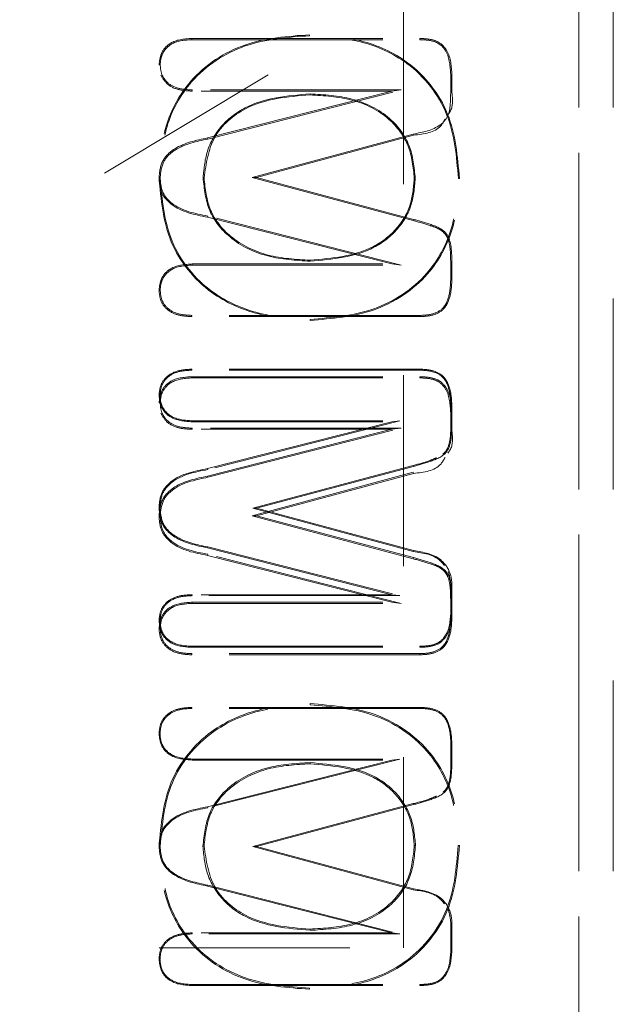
# Model space of a CAD drawing. Header units: inches. Extents: x 1907 to 2452, y -210 to -54.
# Tile 685 of 1056: x 2074.415 to 2074.727, y -65.003 to -64.487. Entities that reach past the tile are written whole.
import ezdxf

# ---------------------------------------------------------------- set-up
doc = ezdxf.new("R2010")
doc.units = ezdxf.units.IN
doc.header["$LTSCALE"] = 0.5
doc.header["$MEASUREMENT"] = 0
doc.linetypes.add('HIDDEN', pattern=[0.225, 0.15, -0.075])
for name, color, linetype in [('DSS-M-S', 53, 'Continuous'), ('DST-M-S', 53, 'Continuous'), ('SVD-M-S', 8, 'Continuous')]:
    doc.layers.add(name, color=color, linetype=linetype)

msp = doc.modelspace()

# ---------------------------------------------------------------- linework, layer by layer
at = {"layer": 'DSS-M-S', "linetype": 'HIDDEN', "lineweight": 18}
for p, q in [((2074.61663, -64.97349), (2074.61663, -62.47349)), ((2074.28853, -64.97349), (2074.61663, -64.97349)), ((2074.28853, -65.17063), (2074.61663, -64.97349))]:
    msp.add_line(p, q, dxfattribs=at)
at = {"layer": 'DST-M-S', "linetype": 'HIDDEN', "lineweight": 18}
msp.add_line((2074.28853, -64.67063), (2074.61663, -64.47349), dxfattribs=at)
at = {"layer": 'SVD-M-S', "linetype": 'HIDDEN', "lineweight": 18}
for p, q in [((2074.70867, -64.23333), (2074.70867, -65.25695)), ((2074.70867, -65.25695), (2074.70867, -64.23333)), ((2074.72671, -64.23333), (2074.72671, -65.25695)), ((2074.50582, -64.49773), (2074.50581, -64.49711)), ((2074.50581, -64.49711), (2074.62527, -64.49711)), ((2074.50582, -64.49773), (2074.62527, -64.49773)), ((2074.56748, -64.49565), (2074.56748, -64.49514)), ((2074.62527, -64.49773), (2074.62527, -64.49711)), ((2074.48914, -64.51083), (2074.48853, -64.51083)), ((2074.64145, -64.51606), (2074.64207, -64.51605)), ((2074.64145, -64.51606), (2074.64145, -64.52549)), ((2074.64207, -64.51605), (2074.64207, -64.5255)), ((2074.50591, -64.52405), (2074.5059, -64.52467)), ((2074.61057, -64.52467), (2074.5059, -64.52467)), ((2074.61553, -64.52405), (2074.50591, -64.52405)), ((2074.51396, -64.54918), (2074.61057, -64.52467)), ((2074.51412, -64.54978), (2074.61553, -64.52405)), ((2074.61553, -64.52405), (2074.61057, -64.52467)), ((2074.5677, -64.52612), (2074.5677, -64.52663)), ((2074.64145, -64.52549), (2074.64207, -64.5255)), ((2074.51412, -64.54978), (2074.51396, -64.54918)), ((2074.62182, -64.54714), (2074.53732, -64.56995)), ((2074.62198, -64.54773), (2074.53971, -64.56994)), ((2074.62182, -64.54714), (2074.62198, -64.54773)), ((2074.48904, -64.56985), (2074.48853, -64.56985)), ((2074.51163, -64.57003), (2074.51215, -64.57003)), ((2074.53732, -64.56995), (2074.53971, -64.56994)), ((2074.53732, -64.56995), (2074.62182, -64.59247)), ((2074.53971, -64.56994), (2074.62198, -64.59187)), ((2074.6229, -64.57046), (2074.62238, -64.57046)), ((2074.64549, -64.57046), (2074.64601, -64.57046)), ((2074.51411, -64.5901), (2074.51396, -64.5907)), ((2074.61057, -64.61522), (2074.51396, -64.5907)), ((2074.61553, -64.61584), (2074.51411, -64.5901)), ((2074.62182, -64.59247), (2074.62198, -64.59187)), ((2074.50591, -64.61584), (2074.5059, -64.61522)), ((2074.5059, -64.61522), (2074.61057, -64.61522)), ((2074.50591, -64.61584), (2074.61553, -64.61584)), ((2074.5677, -64.61376), (2074.5677, -64.61325)), ((2074.61553, -64.61584), (2074.61057, -64.61522)), ((2074.64145, -64.61424), (2074.64207, -64.61423)), ((2074.64145, -64.61424), (2074.64145, -64.6237)), ((2074.64207, -64.61423), (2074.64207, -64.62371)), ((2074.64145, -64.6237), (2074.64207, -64.62371)), ((2074.48914, -64.62884), (2074.48853, -64.62884)), ((2074.50582, -64.64216), (2074.50581, -64.64278)), ((2074.62527, -64.64278), (2074.50581, -64.64278)), ((2074.62527, -64.64216), (2074.50582, -64.64216)), ((2074.62527, -64.64216), (2074.62527, -64.64278)), ((2074.5677, -64.64423), (2074.5677, -64.64475)), ((2074.50582, -64.67085), (2074.50581, -64.67034)), ((2074.62527, -64.67034), (2074.50581, -64.67034)), ((2074.50582, -64.67489), (2074.50581, -64.67427)), ((2074.50581, -64.67427), (2074.62527, -64.67427)), ((2074.62527, -64.67085), (2074.50582, -64.67085)), ((2074.62527, -64.67085), (2074.62527, -64.67034)), ((2074.62527, -64.67489), (2074.62527, -64.67427)), ((2074.50582, -64.67489), (2074.62527, -64.67489)), ((2074.48904, -64.68427), (2074.48853, -64.68427)), ((2074.48914, -64.68799), (2074.48853, -64.68799)), ((2074.64155, -64.68941), (2074.64207, -64.68941)), ((2074.64155, -64.69888), (2074.64155, -64.68941)), ((2074.64207, -64.69888), (2074.64207, -64.68941)), ((2074.64145, -64.69323), (2074.64207, -64.69322)), ((2074.64145, -64.69323), (2074.64145, -64.70266)), ((2074.50591, -64.69738), (2074.5059, -64.69789)), ((2074.5059, -64.69789), (2074.61057, -64.69789)), ((2074.50591, -64.69738), (2074.6147, -64.69738)), ((2074.61057, -64.69789), (2074.51396, -64.72241)), ((2074.6147, -64.69738), (2074.51409, -64.72291)), ((2074.6147, -64.69738), (2074.61057, -64.69789)), ((2074.64155, -64.69888), (2074.64207, -64.69888)), ((2074.64207, -64.69888), (2074.64207, -64.70266)), ((2074.50591, -64.70121), (2074.5059, -64.70183)), ((2074.61057, -64.70183), (2074.5059, -64.70183)), ((2074.61553, -64.70121), (2074.50591, -64.70121)), ((2074.51396, -64.72635), (2074.61057, -64.70183)), ((2074.51412, -64.72694), (2074.61553, -64.70121)), ((2074.61553, -64.70121), (2074.61057, -64.70183)), ((2074.53772, -64.74317), (2074.62185, -64.72074)), ((2074.62185, -64.72074), (2074.62198, -64.72124)), ((2074.51409, -64.72291), (2074.51396, -64.72241)), ((2074.51412, -64.72694), (2074.51396, -64.72635)), ((2074.62182, -64.7243), (2074.53732, -64.74711)), ((2074.53971, -64.74317), (2074.62198, -64.72124)), ((2074.62198, -64.7249), (2074.53971, -64.74711)), ((2074.62182, -64.7243), (2074.62198, -64.7249)), ((2074.48904, -64.74317), (2074.48853, -64.74317)), ((2074.53772, -64.74317), (2074.53971, -64.74317)), ((2074.62185, -64.76588), (2074.53772, -64.74317)), ((2074.62198, -64.76538), (2074.53971, -64.74317)), ((2074.48914, -64.74711), (2074.48853, -64.74711)), ((2074.53732, -64.74711), (2074.62182, -64.76964)), ((2074.53732, -64.74711), (2074.53971, -64.74711)), ((2074.53971, -64.74711), (2074.62198, -64.76904)), ((2074.51409, -64.76343), (2074.51396, -64.76393)), ((2074.51396, -64.76393), (2074.61057, -64.78845)), ((2074.51411, -64.76727), (2074.51396, -64.76787)), ((2074.51409, -64.76343), (2074.6147, -64.78896)), ((2074.61553, -64.793), (2074.51411, -64.76727)), ((2074.62185, -64.76588), (2074.62198, -64.76538)), ((2074.61057, -64.79238), (2074.51396, -64.76787)), ((2074.62182, -64.76964), (2074.62198, -64.76904)), ((2074.64155, -64.78762), (2074.64207, -64.78762)), ((2074.64155, -64.79705), (2074.64155, -64.78762)), ((2074.64207, -64.79706), (2074.64207, -64.78762)), ((2074.50591, -64.78896), (2074.5059, -64.78845)), ((2074.61057, -64.78845), (2074.5059, -64.78845)), ((2074.50591, -64.793), (2074.5059, -64.79238)), ((2074.5059, -64.79238), (2074.61057, -64.79238)), ((2074.6147, -64.78896), (2074.50591, -64.78896)), ((2074.50591, -64.793), (2074.61553, -64.793)), ((2074.6147, -64.78896), (2074.61057, -64.78845)), ((2074.61553, -64.793), (2074.61057, -64.79238)), ((2074.64145, -64.7914), (2074.64145, -64.80086)), ((2074.64145, -64.7914), (2074.64207, -64.7914)), ((2074.64155, -64.79705), (2074.64207, -64.79706)), ((2074.64207, -64.79706), (2074.64207, -64.80087)), ((2074.48904, -64.80229), (2074.48853, -64.80229)), ((2074.64145, -64.80086), (2074.64207, -64.80087)), ((2074.48914, -64.80601), (2074.48853, -64.80601)), ((2074.50582, -64.81549), (2074.50581, -64.816)), ((2074.50581, -64.816), (2074.62527, -64.816)), ((2074.50582, -64.81549), (2074.62527, -64.81549)), ((2074.62527, -64.81549), (2074.62527, -64.816)), ((2074.50582, -64.81932), (2074.50581, -64.81994)), ((2074.62527, -64.81994), (2074.50581, -64.81994)), ((2074.62527, -64.81932), (2074.50582, -64.81932)), ((2074.62527, -64.81932), (2074.62527, -64.81994)), ((2074.50582, -64.84802), (2074.50581, -64.8475)), ((2074.62527, -64.8475), (2074.50581, -64.8475)), ((2074.62527, -64.84802), (2074.50582, -64.84802)), ((2074.5677, -64.84615), (2074.5677, -64.84553)), ((2074.62527, -64.84802), (2074.62527, -64.8475)), ((2074.48904, -64.86143), (2074.48853, -64.86143)), ((2074.64155, -64.86658), (2074.64207, -64.86657)), ((2074.64155, -64.87604), (2074.64155, -64.86658)), ((2074.64207, -64.87604), (2074.64207, -64.86657)), ((2074.50591, -64.87454), (2074.5059, -64.87506)), ((2074.5059, -64.87506), (2074.61057, -64.87506)), ((2074.50591, -64.87454), (2074.6147, -64.87454)), ((2074.61057, -64.87506), (2074.51396, -64.89957)), ((2074.6147, -64.87454), (2074.51409, -64.90007)), ((2074.6147, -64.87454), (2074.61057, -64.87506)), ((2074.5677, -64.87641), (2074.5677, -64.87703)), ((2074.64155, -64.87604), (2074.64207, -64.87604)), ((2074.51409, -64.90007), (2074.51396, -64.89957)), ((2074.53772, -64.92033), (2074.62185, -64.89791)), ((2074.53971, -64.92034), (2074.62198, -64.89841)), ((2074.62185, -64.89791), (2074.62198, -64.89841)), ((2074.48904, -64.92033), (2074.48853, -64.92034)), ((2074.51153, -64.92025), (2074.51215, -64.92024)), ((2074.53772, -64.92033), (2074.53971, -64.92034)), ((2074.62185, -64.94304), (2074.53772, -64.92033)), ((2074.62198, -64.94254), (2074.53971, -64.92034)), ((2074.623, -64.91982), (2074.62238, -64.91981)), ((2074.64539, -64.91982), (2074.64601, -64.91981)), ((2074.51409, -64.9406), (2074.51396, -64.9411)), ((2074.51396, -64.9411), (2074.61057, -64.96561)), ((2074.51409, -64.9406), (2074.6147, -64.96613)), ((2074.62185, -64.94304), (2074.62198, -64.94254)), ((2074.61057, -64.96561), (2074.5059, -64.96561)), ((2074.50591, -64.96613), (2074.5059, -64.96561)), ((2074.6147, -64.96613), (2074.50591, -64.96613)), ((2074.5677, -64.96426), (2074.5677, -64.96364)), ((2074.6147, -64.96613), (2074.61057, -64.96561)), ((2074.64155, -64.96478), (2074.64207, -64.96478)), ((2074.64155, -64.97422), (2074.64155, -64.96478)), ((2074.64207, -64.97422), (2074.64207, -64.96478)), ((2074.64155, -64.97422), (2074.64207, -64.97422)), ((2074.48904, -64.97945), (2074.48853, -64.97945)), ((2074.50582, -64.99265), (2074.50581, -64.99317)), ((2074.50581, -64.99317), (2074.62527, -64.99317)), ((2074.50582, -64.99265), (2074.62527, -64.99265)), ((2074.56748, -64.99452), (2074.56748, -64.99514)), ((2074.62527, -64.99265), (2074.62527, -64.99317))]:
    msp.add_line(p, q, dxfattribs=at)
for points, knots in [([(2074.56748, -64.49514), (2074.55594, -64.49598), (2074.53293, -64.49765), (2074.5049, -64.51604), (2074.49031, -64.54269), (2074.48912, -64.56079), (2074.48853, -64.56985)], [0, 0, 0, 0, 0.280499, 0.559392, 0.779335, 1, 1, 1, 1]), ([(2074.48853, -64.51083), (2074.48883, -64.50848), (2074.48943, -64.50379), (2074.49601, -64.49772), (2074.50209, -64.49734), (2074.50581, -64.49711)], [0, 0, 0, 0, 0.280121, 0.559565, 1, 1, 1, 1]), ([(2074.56748, -64.49565), (2074.556, -64.49649), (2074.53313, -64.49814), (2074.5053, -64.5164), (2074.49081, -64.54286), (2074.48963, -64.56084), (2074.48904, -64.56985)], [0, 0, 0, 0, 0.280942, 0.559496, 0.779118, 1, 1, 1, 1]), ([(2074.48914, -64.51083), (2074.48927, -64.50933), (2074.48951, -64.50635), (2074.49181, -64.50241), (2074.49702, -64.49828), (2074.50218, -64.49795), (2074.50582, -64.49773)], [0, 0, 0, 0, 0.187199, 0.3717, 0.556354, 1, 1, 1, 1]), ([(2074.64601, -64.57046), (2074.64504, -64.55887), (2074.64311, -64.53576), (2074.62216, -64.50913), (2074.59464, -64.49677), (2074.57654, -64.49568), (2074.56748, -64.49514)], [0, 0, 0, 0, 0.280165, 0.558698, 0.779043, 1, 1, 1, 1]), ([(2074.64549, -64.57046), (2074.64453, -64.55894), (2074.64262, -64.53599), (2074.62183, -64.50955), (2074.59448, -64.49728), (2074.5765, -64.4962), (2074.56748, -64.49565)], [0, 0, 0, 0, 0.280361, 0.558436, 0.77866, 1, 1, 1, 1]), ([(2074.62527, -64.49711), (2074.6271, -64.49718), (2074.63073, -64.49732), (2074.63609, -64.49907), (2074.64143, -64.50538), (2074.64181, -64.51165), (2074.64207, -64.51605)], [0, 0, 0, 0, 0.18788, 0.37488, 0.560687, 1, 1, 1, 1]), ([(2074.62527, -64.49773), (2074.62705, -64.49779), (2074.63058, -64.49793), (2074.63572, -64.49959), (2074.64086, -64.5057), (2074.6412, -64.51176), (2074.64145, -64.51606)], [0, 0, 0, 0, 0.1904182, 0.3757884, 0.5562811, 1, 1, 1, 1]), ([(2074.50591, -64.52405), (2074.50361, -64.52394), (2074.49907, -64.52374), (2074.49317, -64.521), (2074.48961, -64.51615), (2074.4893, -64.51261), (2074.48914, -64.51083)], [0, 0, 0, 0, 0.2859447, 0.5634074, 0.7800716, 1, 1, 1, 1]), ([(2074.5059, -64.52467), (2074.50357, -64.52455), (2074.49891, -64.52433), (2074.49256, -64.52153), (2074.49044, -64.51786), (2074.4895, -64.51625)], [0, 0, 0, 0, 0.360306, 0.71819, 1, 1, 1, 1]), ([(2074.51163, -64.57003), (2074.51212, -64.56504), (2074.5131, -64.55504), (2074.52111, -64.54185), (2074.53882, -64.52859), (2074.55581, -64.52714), (2074.5677, -64.52612)], [0, 0, 0, 0, 0.187389, 0.375014, 0.562503, 1, 1, 1, 1]), ([(2074.51215, -64.57003), (2074.51322, -64.56258), (2074.51535, -64.5477), (2074.53681, -64.52915), (2074.55597, -64.52759), (2074.5677, -64.52663)], [0, 0, 0, 0, 0.279993, 0.559592, 1, 1, 1, 1]), ([(2074.5677, -64.52612), (2074.57513, -64.52656), (2074.58998, -64.52744), (2074.60927, -64.53675), (2074.62115, -64.5528), (2074.62231, -64.56458), (2074.6229, -64.57046)], [0, 0, 0, 0, 0.279842, 0.559426, 0.779748, 1, 1, 1, 1]), ([(2074.5677, -64.52663), (2074.57508, -64.52707), (2074.58981, -64.52794), (2074.60891, -64.53715), (2074.62065, -64.55301), (2074.62181, -64.56464), (2074.62238, -64.57046)], [0, 0, 0, 0, 0.280961, 0.560426, 0.779933, 1, 1, 1, 1]), ([(2074.64145, -64.52549), (2074.6414, -64.5276), (2074.64131, -64.53175), (2074.64048, -64.53807), (2074.63389, -64.54493), (2074.62686, -64.54622), (2074.62182, -64.54714)], [0, 0, 0, 0, 0.190351, 0.37588, 0.553644, 1, 1, 1, 1]), ([(2074.64207, -64.5255), (2074.64243, -64.52889), (2074.64287, -64.53313), (2074.64049, -64.53642), (2074.64002, -64.53707)], [0, 0, 0, 0, 0.79971, 1, 1, 1, 1]), ([(2074.6385, -64.5394), (2074.63781, -64.54063), (2074.63458, -64.54634), (2074.62752, -64.54712), (2074.62198, -64.54773)], [0, 0, 0, 0, 0.215277, 1, 1, 1, 1]), ([(2074.48853, -64.56994), (2074.48885, -64.56689), (2074.48934, -64.5623), (2074.49317, -64.55749), (2074.50041, -64.55201), (2074.50794, -64.55044), (2074.51396, -64.54918)], [0, 0, 0, 0, 0.248636, 0.37389, 0.499113, 1, 1, 1, 1]), ([(2074.48914, -64.56994), (2074.48946, -64.56699), (2074.48992, -64.56256), (2074.49362, -64.55793), (2074.50073, -64.55255), (2074.50815, -64.55102), (2074.51412, -64.54978)], [0, 0, 0, 0, 0.2458467, 0.3691274, 0.4925012, 1, 1, 1, 1]), ([(2074.48853, -64.56985), (2074.48956, -64.58144), (2074.49161, -64.60456), (2074.51301, -64.63084), (2074.54056, -64.64299), (2074.55864, -64.64416), (2074.5677, -64.64475)], [0, 0, 0, 0, 0.280088, 0.558604, 0.779028, 1, 1, 1, 1]), ([(2074.51396, -64.5907), (2074.50713, -64.5894), (2074.49763, -64.58759), (2074.4891, -64.57805), (2074.48872, -64.57265), (2074.48853, -64.56994)], [0, 0, 0, 0, 0.560081, 0.779734, 1, 1, 1, 1]), ([(2074.48904, -64.56985), (2074.49006, -64.58137), (2074.4921, -64.60433), (2074.51334, -64.63043), (2074.54071, -64.64249), (2074.55869, -64.64365), (2074.5677, -64.64423)], [0, 0, 0, 0, 0.280257, 0.558297, 0.77862, 1, 1, 1, 1]), ([(2074.51411, -64.5901), (2074.50737, -64.58883), (2074.49805, -64.58708), (2074.48968, -64.57779), (2074.48933, -64.57257), (2074.48914, -64.56994)], [0, 0, 0, 0, 0.565409, 0.781494, 1, 1, 1, 1]), ([(2074.5677, -64.61376), (2074.56025, -64.61333), (2074.54537, -64.61246), (2074.52608, -64.60334), (2074.51351, -64.58775), (2074.51226, -64.57594), (2074.51163, -64.57003)], [0, 0, 0, 0, 0.279788, 0.559453, 0.779811, 1, 1, 1, 1]), ([(2074.5677, -64.61325), (2074.5603, -64.61282), (2074.54554, -64.61196), (2074.52643, -64.60294), (2074.514, -64.58754), (2074.51277, -64.57587), (2074.51215, -64.57003)], [0, 0, 0, 0, 0.280968, 0.56052, 0.7802, 1, 1, 1, 1]), ([(2074.5677, -64.64475), (2074.57913, -64.64384), (2074.60192, -64.64205), (2074.62968, -64.6238), (2074.64413, -64.59737), (2074.64538, -64.57944), (2074.64601, -64.57046)], [0, 0, 0, 0, 0.280467, 0.559364, 0.779372, 1, 1, 1, 1]), ([(2074.62238, -64.57046), (2074.62194, -64.57534), (2074.62105, -64.58508), (2074.61317, -64.59785), (2074.59595, -64.61083), (2074.57934, -64.61225), (2074.5677, -64.61325)], [0, 0, 0, 0, 0.18712, 0.373893, 0.56098, 1, 1, 1, 1]), ([(2074.6229, -64.57046), (2074.62245, -64.57539), (2074.62155, -64.58526), (2074.61357, -64.5982), (2074.59618, -64.61131), (2074.57943, -64.61276), (2074.5677, -64.61376)], [0, 0, 0, 0, 0.187349, 0.374792, 0.562344, 1, 1, 1, 1]), ([(2074.5677, -64.64423), (2074.57907, -64.64333), (2074.60172, -64.64155), (2074.62929, -64.62344), (2074.64363, -64.5972), (2074.64487, -64.57939), (2074.64549, -64.57046)], [0, 0, 0, 0, 0.280873, 0.559442, 0.779161, 1, 1, 1, 1]), ([(2074.62198, -64.59187), (2074.62503, -64.59268), (2074.63108, -64.59429), (2074.63998, -64.5982), (2074.64197, -64.60677), (2074.64203, -64.61174), (2074.64207, -64.61423)], [0, 0, 0, 0, 0.281909, 0.559102, 0.778555, 1, 1, 1, 1]), ([(2074.62182, -64.59247), (2074.62476, -64.5933), (2074.6294, -64.5946), (2074.63507, -64.59656), (2074.63837, -64.59902), (2074.6407, -64.60303), (2074.64134, -64.60833), (2074.64142, -64.61242), (2074.64145, -64.61424)], [0, 0, 0, 0, 0.2730653, 0.4314862, 0.5323346, 0.6336239, 0.8370673, 1, 1, 1, 1]), ([(2074.48853, -64.62884), (2074.48884, -64.6265), (2074.48947, -64.62182), (2074.49613, -64.61584), (2074.50219, -64.61546), (2074.5059, -64.61522)], [0, 0, 0, 0, 0.279801, 0.5595, 1, 1, 1, 1]), ([(2074.48914, -64.62884), (2074.48927, -64.62735), (2074.4895, -64.62437), (2074.4919, -64.62049), (2074.49711, -64.61639), (2074.50227, -64.61606), (2074.50591, -64.61584)], [0, 0, 0, 0, 0.186949, 0.371192, 0.556281, 1, 1, 1, 1]), ([(2074.64145, -64.6237), (2074.64131, -64.62637), (2074.64104, -64.63164), (2074.63799, -64.63889), (2074.63151, -64.64191), (2074.62737, -64.64207), (2074.62527, -64.64216)], [0, 0, 0, 0, 0.2853901, 0.5617773, 0.776718, 1, 1, 1, 1]), ([(2074.64207, -64.62371), (2074.64193, -64.62643), (2074.64164, -64.63187), (2074.63844, -64.63935), (2074.63172, -64.64251), (2074.62743, -64.64269), (2074.62527, -64.64278)], [0, 0, 0, 0, 0.2812441, 0.5602567, 0.7791583, 1, 1, 1, 1]), ([(2074.50581, -64.64278), (2074.50346, -64.64267), (2074.49877, -64.64245), (2074.49264, -64.63955), (2074.489, -64.63441), (2074.48868, -64.6307), (2074.48853, -64.62884)], [0, 0, 0, 0, 0.280951, 0.559964, 0.779739, 1, 1, 1, 1]), ([(2074.50582, -64.64216), (2074.50352, -64.64205), (2074.49898, -64.64185), (2074.49308, -64.63908), (2074.4896, -64.63417), (2074.4893, -64.63063), (2074.48914, -64.62884)], [0, 0, 0, 0, 0.285899, 0.563176, 0.779823, 1, 1, 1, 1]), ([(2074.50581, -64.67034), (2074.50346, -64.67044), (2074.49877, -64.67066), (2074.49264, -64.67356), (2074.489, -64.6787), (2074.48868, -64.68241), (2074.48853, -64.68427)], [0, 0, 0, 0, 0.280951, 0.559964, 0.779739, 1, 1, 1, 1]), ([(2074.48853, -64.68799), (2074.48883, -64.68565), (2074.48943, -64.68096), (2074.49601, -64.67489), (2074.50209, -64.67451), (2074.50581, -64.67427)], [0, 0, 0, 0, 0.280121, 0.559565, 1, 1, 1, 1]), ([(2074.50582, -64.67085), (2074.50351, -64.67096), (2074.49895, -64.67116), (2074.493, -64.67395), (2074.4895, -64.6789), (2074.48919, -64.68247), (2074.48904, -64.68427)], [0, 0, 0, 0, 0.285047, 0.562619, 0.779802, 1, 1, 1, 1]), ([(2074.64207, -64.68941), (2074.64193, -64.68668), (2074.64164, -64.68124), (2074.63844, -64.67376), (2074.63172, -64.6706), (2074.62743, -64.67042), (2074.62527, -64.67034)], [0, 0, 0, 0, 0.281238, 0.560244, 0.77914, 1, 1, 1, 1]), ([(2074.64155, -64.68941), (2074.64141, -64.68673), (2074.64114, -64.68143), (2074.63806, -64.67415), (2074.63155, -64.6711), (2074.62738, -64.67094), (2074.62527, -64.67085)], [0, 0, 0, 0, 0.2846728, 0.5615011, 0.7768975, 1, 1, 1, 1]), ([(2074.62527, -64.67427), (2074.6271, -64.67434), (2074.63073, -64.67448), (2074.63609, -64.67623), (2074.64143, -64.68255), (2074.64181, -64.68881), (2074.64207, -64.69322)], [0, 0, 0, 0, 0.18788, 0.37488, 0.560687, 1, 1, 1, 1]), ([(2074.48914, -64.68799), (2074.48927, -64.68649), (2074.48951, -64.68352), (2074.49181, -64.67957), (2074.49702, -64.67544), (2074.50218, -64.67512), (2074.50582, -64.67489)], [0, 0, 0, 0, 0.187199, 0.3717, 0.556354, 1, 1, 1, 1]), ([(2074.62527, -64.67489), (2074.62705, -64.67496), (2074.63058, -64.6751), (2074.63572, -64.67676), (2074.64086, -64.68286), (2074.6412, -64.68892), (2074.64145, -64.69323)], [0, 0, 0, 0, 0.190418, 0.375788, 0.556281, 1, 1, 1, 1]), ([(2074.48853, -64.68427), (2074.48884, -64.68661), (2074.48947, -64.69129), (2074.49613, -64.69727), (2074.50219, -64.69766), (2074.5059, -64.69789)], [0, 0, 0, 0, 0.279801, 0.5595, 1, 1, 1, 1]), ([(2074.48904, -64.68427), (2074.48916, -64.68578), (2074.4894, -64.68878), (2074.49182, -64.69269), (2074.49706, -64.69682), (2074.50225, -64.69715), (2074.50591, -64.69738)], [0, 0, 0, 0, 0.186999, 0.371713, 0.557134, 1, 1, 1, 1]), ([(2074.50591, -64.70121), (2074.50361, -64.70111), (2074.49907, -64.70091), (2074.49317, -64.69817), (2074.48961, -64.69332), (2074.4893, -64.68978), (2074.48914, -64.68799)], [0, 0, 0, 0, 0.285945, 0.563407, 0.780072, 1, 1, 1, 1]), ([(2074.5059, -64.70183), (2074.50357, -64.70172), (2074.49891, -64.7015), (2074.49256, -64.69869), (2074.49044, -64.69503), (2074.4895, -64.69341)], [0, 0, 0, 0, 0.360306, 0.71819, 1, 1, 1, 1]), ([(2074.62198, -64.72124), (2074.62503, -64.72043), (2074.63108, -64.71882), (2074.63998, -64.71491), (2074.64197, -64.70634), (2074.64203, -64.70137), (2074.64207, -64.69888)], [0, 0, 0, 0, 0.281909, 0.559102, 0.778555, 1, 1, 1, 1]), ([(2074.63731, -64.71477), (2074.63765, -64.71452), (2074.63891, -64.71361), (2074.64074, -64.71003), (2074.64146, -64.7048), (2074.64153, -64.70069), (2074.64155, -64.69888)], [0, 0, 0, 0, 0.072464, 0.274402, 0.67981, 1, 1, 1, 1]), ([(2074.64207, -64.70266), (2074.64243, -64.70606), (2074.64287, -64.7103), (2074.64049, -64.71358), (2074.64002, -64.71424)], [0, 0, 0, 0, 0.79971, 1, 1, 1, 1]), ([(2074.62185, -64.72074), (2074.62484, -64.71998), (2074.62902, -64.71891), (2074.63297, -64.71722), (2074.63409, -64.71674)], [0, 0, 0, 0, 0.717269, 1, 1, 1, 1]), ([(2074.6385, -64.71656), (2074.63781, -64.71779), (2074.63458, -64.7235), (2074.62752, -64.72429), (2074.62198, -64.7249)], [0, 0, 0, 0, 0.215277, 1, 1, 1, 1]), ([(2074.51396, -64.72241), (2074.50713, -64.72371), (2074.49763, -64.72553), (2074.4891, -64.73506), (2074.48872, -64.74046), (2074.48853, -64.74317)], [0, 0, 0, 0, 0.560081, 0.779734, 1, 1, 1, 1]), ([(2074.48853, -64.74711), (2074.48885, -64.74406), (2074.48934, -64.73947), (2074.49317, -64.73466), (2074.50041, -64.72918), (2074.50794, -64.7276), (2074.51396, -64.72635)], [0, 0, 0, 0, 0.248636, 0.37389, 0.499113, 1, 1, 1, 1]), ([(2074.51409, -64.72291), (2074.50733, -64.72418), (2074.49798, -64.72595), (2074.48959, -64.73528), (2074.48922, -64.74053), (2074.48904, -64.74317)], [0, 0, 0, 0, 0.5645026, 0.7811926, 1, 1, 1, 1]), ([(2074.48914, -64.74711), (2074.48946, -64.74416), (2074.48992, -64.73973), (2074.49362, -64.73509), (2074.50073, -64.72972), (2074.50815, -64.72818), (2074.51412, -64.72694)], [0, 0, 0, 0, 0.245847, 0.369127, 0.492501, 1, 1, 1, 1]), ([(2074.48853, -64.74317), (2074.48885, -64.74622), (2074.48934, -64.75081), (2074.49317, -64.75562), (2074.50041, -64.7611), (2074.50794, -64.76267), (2074.51396, -64.76393)], [0, 0, 0, 0, 0.248636, 0.37389, 0.499113, 1, 1, 1, 1]), ([(2074.48904, -64.74317), (2074.48936, -64.74614), (2074.48983, -64.7506), (2074.49354, -64.75526), (2074.50068, -64.76065), (2074.50812, -64.76219), (2074.51409, -64.76343)], [0, 0, 0, 0, 0.246323, 0.369937, 0.493625, 1, 1, 1, 1]), ([(2074.51396, -64.76787), (2074.50713, -64.76657), (2074.49763, -64.76475), (2074.4891, -64.75522), (2074.48872, -64.74981), (2074.48853, -64.74711)], [0, 0, 0, 0, 0.560081, 0.779734, 1, 1, 1, 1]), ([(2074.51411, -64.76727), (2074.50737, -64.766), (2074.49805, -64.76424), (2074.48968, -64.75496), (2074.48933, -64.74973), (2074.48914, -64.74711)], [0, 0, 0, 0, 0.565409, 0.781494, 1, 1, 1, 1]), ([(2074.63812, -64.77314), (2074.63743, -64.77228), (2074.63358, -64.76751), (2074.62714, -64.76661), (2074.62185, -64.76588)], [0, 0, 0, 0, 0.179207, 1, 1, 1, 1]), ([(2074.64207, -64.78762), (2074.64216, -64.78437), (2074.64234, -64.77799), (2074.63563, -64.76762), (2074.6272, -64.76623), (2074.62198, -64.76538)], [0, 0, 0, 0, 0.2824257, 0.5564707, 1, 1, 1, 1]), ([(2074.62182, -64.76964), (2074.62476, -64.77046), (2074.6294, -64.77177), (2074.63507, -64.77372), (2074.63837, -64.77618), (2074.6407, -64.7802), (2074.64134, -64.7855), (2074.64142, -64.78959), (2074.64145, -64.7914)], [0, 0, 0, 0, 0.273065, 0.431486, 0.532335, 0.633624, 0.837067, 1, 1, 1, 1]), ([(2074.62198, -64.76904), (2074.62503, -64.76985), (2074.63108, -64.77146), (2074.63998, -64.77537), (2074.64197, -64.78394), (2074.64203, -64.7889), (2074.64207, -64.7914)], [0, 0, 0, 0, 0.281909, 0.559102, 0.778555, 1, 1, 1, 1]), ([(2074.64155, -64.78762), (2074.64157, -64.78549), (2074.6416, -64.78164), (2074.64062, -64.77793), (2074.64018, -64.77628)], [0, 0, 0, 0, 0.554553, 1, 1, 1, 1]), ([(2074.5059, -64.78845), (2074.50355, -64.78855), (2074.49886, -64.78877), (2074.49273, -64.79164), (2074.48901, -64.79672), (2074.48869, -64.80043), (2074.48853, -64.80229)], [0, 0, 0, 0, 0.280959, 0.560029, 0.779778, 1, 1, 1, 1]), ([(2074.48853, -64.80601), (2074.48884, -64.80367), (2074.48947, -64.79899), (2074.49613, -64.79301), (2074.50219, -64.79262), (2074.5059, -64.79238)], [0, 0, 0, 0, 0.279801, 0.5595, 1, 1, 1, 1]), ([(2074.50591, -64.78896), (2074.5036, -64.78907), (2074.49904, -64.78927), (2074.4931, -64.79203), (2074.48951, -64.79692), (2074.4892, -64.80049), (2074.48904, -64.80229)], [0, 0, 0, 0, 0.285086, 0.5628219, 0.780014, 1, 1, 1, 1]), ([(2074.48914, -64.80601), (2074.48927, -64.80451), (2074.4895, -64.80154), (2074.4919, -64.79765), (2074.49711, -64.79355), (2074.50227, -64.79323), (2074.50591, -64.793)], [0, 0, 0, 0, 0.1869491, 0.371192, 0.556281, 1, 1, 1, 1]), ([(2074.62527, -64.81549), (2074.62706, -64.81542), (2074.6306, -64.81528), (2074.63578, -64.81361), (2074.64095, -64.80747), (2074.6413, -64.80137), (2074.64155, -64.79705)], [0, 0, 0, 0, 0.189984, 0.375633, 0.557036, 1, 1, 1, 1]), ([(2074.62527, -64.816), (2074.6271, -64.81593), (2074.63073, -64.81579), (2074.63609, -64.81405), (2074.64143, -64.80773), (2074.64181, -64.80146), (2074.64207, -64.79706)], [0, 0, 0, 0, 0.18788, 0.37488, 0.560687, 1, 1, 1, 1]), ([(2074.48853, -64.80229), (2074.48883, -64.80463), (2074.48943, -64.80932), (2074.49601, -64.81539), (2074.50209, -64.81577), (2074.50581, -64.816)], [0, 0, 0, 0, 0.280121, 0.559565, 1, 1, 1, 1]), ([(2074.48904, -64.80229), (2074.48916, -64.8038), (2074.48941, -64.80679), (2074.49173, -64.81077), (2074.49697, -64.81493), (2074.50216, -64.81526), (2074.50582, -64.81549)], [0, 0, 0, 0, 0.187214, 0.372159, 0.557204, 1, 1, 1, 1]), ([(2074.64145, -64.80086), (2074.64131, -64.80354), (2074.64104, -64.80881), (2074.63799, -64.81606), (2074.63151, -64.81907), (2074.62737, -64.81924), (2074.62527, -64.81932)], [0, 0, 0, 0, 0.28539, 0.561777, 0.776718, 1, 1, 1, 1]), ([(2074.64207, -64.80087), (2074.64193, -64.8036), (2074.64164, -64.80903), (2074.63844, -64.81652), (2074.63172, -64.81968), (2074.62743, -64.81985), (2074.62527, -64.81994)], [0, 0, 0, 0, 0.281244, 0.560257, 0.779158, 1, 1, 1, 1]), ([(2074.50581, -64.81994), (2074.50346, -64.81983), (2074.49877, -64.81962), (2074.49264, -64.81672), (2074.489, -64.81157), (2074.48868, -64.80787), (2074.48853, -64.80601)], [0, 0, 0, 0, 0.280951, 0.559964, 0.779739, 1, 1, 1, 1]), ([(2074.50582, -64.81932), (2074.50352, -64.81922), (2074.49898, -64.81902), (2074.49308, -64.81624), (2074.4896, -64.81134), (2074.4893, -64.8078), (2074.48914, -64.80601)], [0, 0, 0, 0, 0.285899, 0.563176, 0.779823, 1, 1, 1, 1]), ([(2074.48853, -64.92043), (2074.48956, -64.90884), (2074.49161, -64.88572), (2074.51301, -64.85943), (2074.54056, -64.84729), (2074.55864, -64.84612), (2074.5677, -64.84553)], [0, 0, 0, 0, 0.280088, 0.558604, 0.779028, 1, 1, 1, 1]), ([(2074.50581, -64.8475), (2074.50346, -64.84761), (2074.49877, -64.84782), (2074.49264, -64.85073), (2074.489, -64.85587), (2074.48868, -64.85958), (2074.48853, -64.86143)], [0, 0, 0, 0, 0.2809512, 0.5599643, 0.7797394, 1, 1, 1, 1]), ([(2074.50582, -64.84802), (2074.50351, -64.84812), (2074.49895, -64.84833), (2074.493, -64.85112), (2074.4895, -64.85607), (2074.48919, -64.85964), (2074.48904, -64.86143)], [0, 0, 0, 0, 0.285047, 0.562619, 0.779802, 1, 1, 1, 1]), ([(2074.48914, -64.92043), (2074.49016, -64.90892), (2074.4922, -64.886), (2074.5134, -64.85993), (2074.54074, -64.84789), (2074.55869, -64.84673), (2074.5677, -64.84615)], [0, 0, 0, 0, 0.280291, 0.558235, 0.778538, 1, 1, 1, 1]), ([(2074.5677, -64.84553), (2074.57913, -64.84643), (2074.60192, -64.84823), (2074.62968, -64.86648), (2074.64413, -64.8929), (2074.64538, -64.91083), (2074.64601, -64.91981)], [0, 0, 0, 0, 0.280467, 0.559364, 0.779372, 1, 1, 1, 1]), ([(2074.5677, -64.84615), (2074.57906, -64.84705), (2074.60168, -64.84882), (2074.62921, -64.86691), (2074.64353, -64.89311), (2074.64477, -64.9109), (2074.64539, -64.91982)], [0, 0, 0, 0, 0.280955, 0.559458, 0.779119, 1, 1, 1, 1]), ([(2074.64207, -64.86657), (2074.64193, -64.86384), (2074.64164, -64.85841), (2074.63844, -64.85092), (2074.63172, -64.84776), (2074.62743, -64.84759), (2074.62527, -64.8475)], [0, 0, 0, 0, 0.281238, 0.560244, 0.77914, 1, 1, 1, 1]), ([(2074.64155, -64.86658), (2074.64141, -64.86389), (2074.64114, -64.8586), (2074.63806, -64.85131), (2074.63155, -64.84827), (2074.62738, -64.8481), (2074.62527, -64.84802)], [0, 0, 0, 0, 0.2846728, 0.5615011, 0.7768975, 1, 1, 1, 1]), ([(2074.48853, -64.86143), (2074.48884, -64.86378), (2074.48947, -64.86846), (2074.49613, -64.87443), (2074.50219, -64.87482), (2074.5059, -64.87506)], [0, 0, 0, 0, 0.279801, 0.5595, 1, 1, 1, 1]), ([(2074.48904, -64.86143), (2074.48916, -64.86294), (2074.4894, -64.86594), (2074.49182, -64.86986), (2074.49706, -64.87399), (2074.50225, -64.87431), (2074.50591, -64.87454)], [0, 0, 0, 0, 0.186999, 0.371713, 0.557134, 1, 1, 1, 1]), ([(2074.5677, -64.87641), (2074.56024, -64.87685), (2074.54534, -64.87772), (2074.52601, -64.88686), (2074.51341, -64.90248), (2074.51216, -64.91433), (2074.51153, -64.92025)], [0, 0, 0, 0, 0.279555, 0.559243, 0.779734, 1, 1, 1, 1]), ([(2074.5677, -64.87703), (2074.5603, -64.87746), (2074.54554, -64.87832), (2074.52643, -64.88734), (2074.514, -64.90274), (2074.51277, -64.91441), (2074.51215, -64.92024)], [0, 0, 0, 0, 0.280968, 0.56052, 0.7802, 1, 1, 1, 1]), ([(2074.623, -64.91982), (2074.62255, -64.91487), (2074.62165, -64.90499), (2074.61365, -64.89201), (2074.59623, -64.87887), (2074.57944, -64.87742), (2074.5677, -64.87641)], [0, 0, 0, 0, 0.187393, 0.374969, 0.562613, 1, 1, 1, 1]), ([(2074.62238, -64.91981), (2074.62194, -64.91494), (2074.62105, -64.9052), (2074.61317, -64.89242), (2074.59595, -64.87945), (2074.57934, -64.87803), (2074.5677, -64.87703)], [0, 0, 0, 0, 0.18712, 0.373893, 0.56098, 1, 1, 1, 1]), ([(2074.62198, -64.89841), (2074.62503, -64.89759), (2074.63108, -64.89598), (2074.63998, -64.89208), (2074.64197, -64.88351), (2074.64203, -64.87854), (2074.64207, -64.87604)], [0, 0, 0, 0, 0.281909, 0.559102, 0.778555, 1, 1, 1, 1]), ([(2074.63731, -64.89193), (2074.63765, -64.89169), (2074.63891, -64.89077), (2074.64074, -64.8872), (2074.64146, -64.88196), (2074.64153, -64.87785), (2074.64155, -64.87604)], [0, 0, 0, 0, 0.072464, 0.274402, 0.67981, 1, 1, 1, 1]), ([(2074.62185, -64.89791), (2074.62484, -64.89714), (2074.62902, -64.89607), (2074.63297, -64.89438), (2074.63409, -64.89391)], [0, 0, 0, 0, 0.717269, 1, 1, 1, 1]), ([(2074.51396, -64.89957), (2074.50713, -64.90088), (2074.49763, -64.90269), (2074.4891, -64.91222), (2074.48872, -64.91763), (2074.48853, -64.92034)], [0, 0, 0, 0, 0.560081, 0.779734, 1, 1, 1, 1]), ([(2074.51409, -64.90007), (2074.50733, -64.90135), (2074.49798, -64.90311), (2074.48959, -64.91244), (2074.48922, -64.91769), (2074.48904, -64.92033)], [0, 0, 0, 0, 0.564503, 0.781193, 1, 1, 1, 1]), ([(2074.48853, -64.92034), (2074.48885, -64.92339), (2074.48934, -64.92798), (2074.49317, -64.93278), (2074.50041, -64.93827), (2074.50794, -64.93984), (2074.51396, -64.9411)], [0, 0, 0, 0, 0.248636, 0.37389, 0.499113, 1, 1, 1, 1]), ([(2074.56748, -64.99514), (2074.55594, -64.9943), (2074.53293, -64.99263), (2074.5049, -64.97423), (2074.49031, -64.94759), (2074.48912, -64.92949), (2074.48853, -64.92043)], [0, 0, 0, 0, 0.280499, 0.559392, 0.779335, 1, 1, 1, 1]), ([(2074.48904, -64.92033), (2074.48936, -64.9233), (2074.48983, -64.92776), (2074.49354, -64.93242), (2074.50068, -64.93781), (2074.50812, -64.93936), (2074.51409, -64.9406)], [0, 0, 0, 0, 0.246323, 0.369937, 0.493625, 1, 1, 1, 1]), ([(2074.56748, -64.99452), (2074.55601, -64.99369), (2074.53317, -64.99204), (2074.50537, -64.9738), (2074.49091, -64.94738), (2074.48973, -64.92943), (2074.48914, -64.92043)], [0, 0, 0, 0, 0.2810317, 0.5595176, 0.7790746, 1, 1, 1, 1]), ([(2074.51153, -64.92025), (2074.51202, -64.92525), (2074.513, -64.93528), (2074.52103, -64.9485), (2074.53877, -64.96178), (2074.55579, -64.96324), (2074.5677, -64.96426)], [0, 0, 0, 0, 0.1874314, 0.3751914, 0.5627413, 1, 1, 1, 1]), ([(2074.51215, -64.92024), (2074.51322, -64.92769), (2074.51535, -64.94258), (2074.53681, -64.96113), (2074.55597, -64.96269), (2074.5677, -64.96364)], [0, 0, 0, 0, 0.279993, 0.559592, 1, 1, 1, 1]), ([(2074.64601, -64.91981), (2074.64504, -64.9314), (2074.64311, -64.95452), (2074.62216, -64.98115), (2074.59464, -64.9935), (2074.57654, -64.99459), (2074.56748, -64.99514)], [0, 0, 0, 0, 0.280165, 0.558698, 0.779043, 1, 1, 1, 1]), ([(2074.64539, -64.91982), (2074.64443, -64.93132), (2074.64252, -64.95424), (2074.62176, -64.98065), (2074.59445, -64.9929), (2074.57649, -64.99398), (2074.56748, -64.99452)], [0, 0, 0, 0, 0.280401, 0.558384, 0.778583, 1, 1, 1, 1]), ([(2074.5677, -64.96364), (2074.57508, -64.96321), (2074.58981, -64.96234), (2074.60891, -64.95313), (2074.62065, -64.93726), (2074.62181, -64.92563), (2074.62238, -64.91981)], [0, 0, 0, 0, 0.280961, 0.560426, 0.779933, 1, 1, 1, 1]), ([(2074.5677, -64.96426), (2074.57514, -64.96382), (2074.59001, -64.96294), (2074.60934, -64.95361), (2074.62124, -64.93752), (2074.62242, -64.92571), (2074.623, -64.91982)], [0, 0, 0, 0, 0.279621, 0.559229, 0.779711, 1, 1, 1, 1]), ([(2074.64207, -64.96478), (2074.64216, -64.96154), (2074.64234, -64.95515), (2074.63563, -64.94478), (2074.6272, -64.9434), (2074.62198, -64.94254)], [0, 0, 0, 0, 0.282426, 0.556471, 1, 1, 1, 1]), ([(2074.63812, -64.95031), (2074.63743, -64.94945), (2074.63358, -64.94467), (2074.62714, -64.94378), (2074.62185, -64.94304)], [0, 0, 0, 0, 0.179207, 1, 1, 1, 1]), ([(2074.64155, -64.96478), (2074.64157, -64.96265), (2074.6416, -64.95881), (2074.64062, -64.9551), (2074.64018, -64.95345)], [0, 0, 0, 0, 0.554553, 1, 1, 1, 1]), ([(2074.5059, -64.96561), (2074.50355, -64.96572), (2074.49886, -64.96593), (2074.49273, -64.9688), (2074.48901, -64.97388), (2074.48869, -64.97759), (2074.48853, -64.97945)], [0, 0, 0, 0, 0.280959, 0.560029, 0.779778, 1, 1, 1, 1]), ([(2074.50591, -64.96613), (2074.5036, -64.96623), (2074.49904, -64.96644), (2074.4931, -64.9692), (2074.48951, -64.97408), (2074.4892, -64.97765), (2074.48904, -64.97945)], [0, 0, 0, 0, 0.285086, 0.562822, 0.780014, 1, 1, 1, 1]), ([(2074.62527, -64.99317), (2074.6271, -64.9931), (2074.63073, -64.99296), (2074.63609, -64.99121), (2074.64143, -64.9849), (2074.64181, -64.97863), (2074.64207, -64.97422)], [0, 0, 0, 0, 0.18788, 0.37488, 0.560687, 1, 1, 1, 1]), ([(2074.62527, -64.99265), (2074.62706, -64.99259), (2074.6306, -64.99245), (2074.63578, -64.99077), (2074.64095, -64.98463), (2074.6413, -64.97854), (2074.64155, -64.97422)], [0, 0, 0, 0, 0.1899844, 0.3756335, 0.5570358, 1, 1, 1, 1]), ([(2074.48853, -64.97945), (2074.48883, -64.9818), (2074.48943, -64.98648), (2074.49601, -64.99255), (2074.50209, -64.99294), (2074.50581, -64.99317)], [0, 0, 0, 0, 0.280121, 0.559565, 1, 1, 1, 1]), ([(2074.48904, -64.97945), (2074.48916, -64.98096), (2074.48941, -64.98396), (2074.49173, -64.98794), (2074.49697, -64.9921), (2074.50216, -64.99242), (2074.50582, -64.99265)], [0, 0, 0, 0, 0.187214, 0.372159, 0.557204, 1, 1, 1, 1])]:
    msp.add_open_spline(points, degree=3, knots=knots, dxfattribs=at)

doc.saveas('drawing.dxf')
